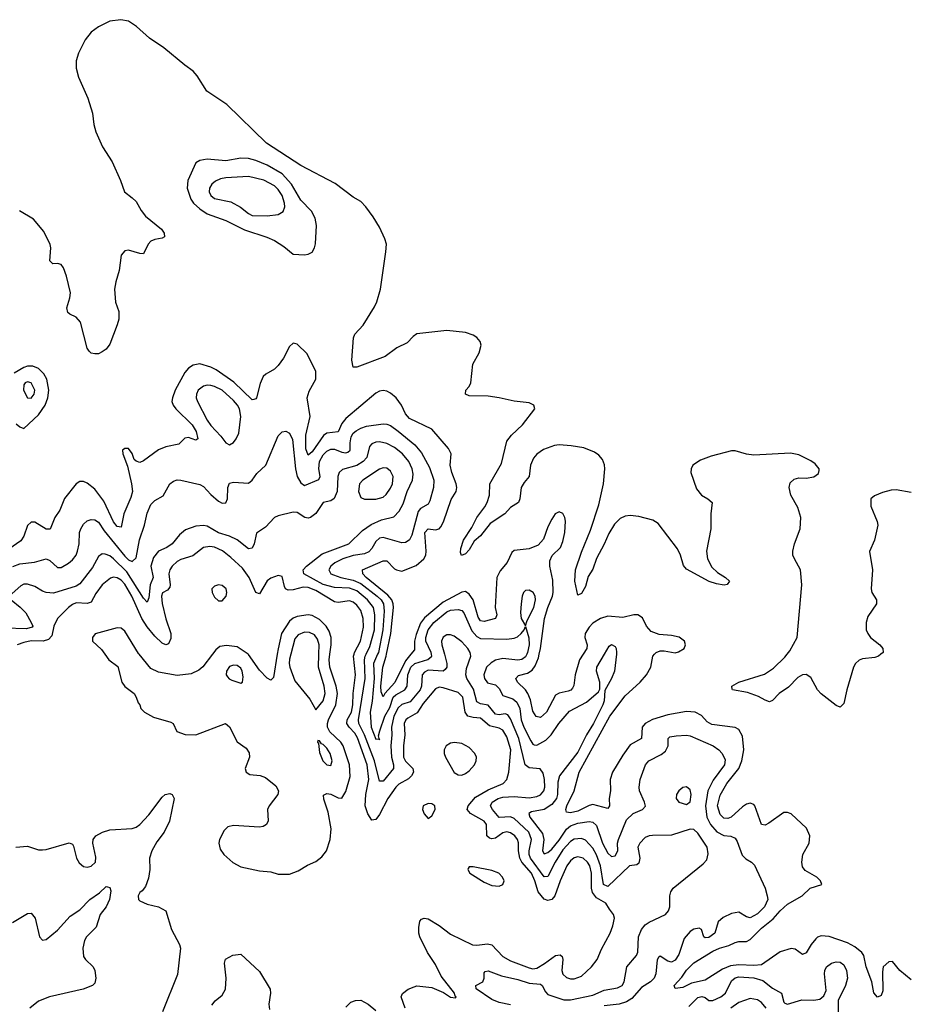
# Model space of a CAD drawing. Header units: inches. Extents: x 1603819 to 1745079, y 385938 to 533966.
# Tile 441 of 561: x 1730789 to 1735540, y 448130 to 453389. Entities that reach past the tile are written whole.
import ezdxf

# ---------------------------------------------------------------- set-up
doc = ezdxf.new("R2010")
doc.units = ezdxf.units.IN
doc.header["$MEASUREMENT"] = 0
doc.layers.add('B7434', color=7, linetype='Continuous')
doc.layers.add('B7435', color=7, linetype='Continuous')

msp = doc.modelspace()

# ---------------------------------------------------------------- linework, layer by layer
at = {"layer": 'B7434', "color": 5}
for points, elevation in [([(1731243.6, 450000), (1731265.6, 449970), (1731313.7, 449933.7), (1731333.4, 449850), (1731350, 449828.3), (1731399.5, 449790), (1731411.6, 449770), (1731420.7, 449740.7), (1731430.4, 449730), (1731436.3, 449710), (1731455.5, 449690), (1731502.9, 449662.9), (1731596.8, 449636.8), (1731608.2, 449630), (1731627.5, 449587.5), (1731671.9, 449571.9), (1731730, 449570.2), (1731888, 449630), (1731910, 449612.7), (1731950, 449532), (1731997.8, 449497.8), (1732014, 449474), (1732015.6, 449450), (1731993.6, 449390), (1731998.3, 449370), (1732018, 449358), (1732072.3, 449352.3), (1732101.6, 449341.6), (1732156.7, 449296.7), (1732170.3, 449270), (1732167.8, 449250), (1732120.7, 449190), (1732112.8, 449170), (1732116, 449110), (1732107.6, 449090), (1732090, 449080.2), (1732070, 449076.7), (1731930, 449085.5), (1731901.3, 449078.7), (1731881.4, 449058.6), (1731856.5, 449010), (1731851.5, 448990), (1731858.6, 448958.6), (1731878.3, 448930), (1731927.4, 448887.4), (1731970, 448864.1), (1732070, 448842.5), (1732130, 448837.1), (1732170, 448824.6), (1732230, 448825.8), (1732276.7, 448843.3), (1732326.7, 448873.3), (1732370, 448892.4), (1732402, 448918), (1732427.5, 448950), (1732447.7, 449010), (1732451.9, 449068.1), (1732436.6, 449156.6), (1732414, 449226), (1732412, 449248), (1732430, 449256.5), (1732450, 449252.1), (1732490, 449232.8), (1732510, 449231.8), (1732530, 449266.7), (1732553.9, 449346.1), (1732549.9, 449410), (1732516.4, 449510), (1732504, 449530), (1732445.3, 449585.3), (1732433.2, 449610), (1732432, 449630), (1732438.2, 449650), (1732477.9, 449730), (1732486.3, 449790), (1732478.6, 449830), (1732444.4, 449930), (1732441.6, 449970), (1732445.8, 450000)], 320), ([(1731819.3, 450000), (1731767, 449933), (1731745.6, 449914.4), (1731705.2, 449894.8), (1731630, 449886.7), (1731530, 449903.4), (1731490, 449924.6), (1731426.4, 450000)], 320), ([(1732164.3, 450000), (1732144.1, 449875.9), (1732130, 449861), (1732110, 449872.9), (1732070, 449915.2), (1732010, 449999.1), (1732008.6, 450000)], 320), ([(1732236.9, 450000), (1732230, 449974), (1732227.8, 449950), (1732231.1, 449930), (1732258.2, 449858.2), (1732339.2, 449759.2), (1732370, 449702.8), (1732410, 449750.2), (1732420.9, 449790), (1732414.2, 449830), (1732384.8, 449930), (1732386.4, 450000)], 340), ([(1732847.6, 448110), (1732826, 448170), (1732832.5, 448187.5), (1732864, 448210), (1732895.9, 448224.1), (1732910, 448228), (1732990, 448218.9), (1733053.1, 448193.1), (1733090, 448168.9), (1733115.6, 448164.4), (1733119.3, 448170), (1733114.2, 448174.2), (1733110.9, 448190), (1733040, 448280), (1733010, 448342.8), (1732967.5, 448407.5), (1732926.6, 448490), (1732920.7, 448510), (1732920, 448540), (1732926.2, 448573.8), (1732935.1, 448584.9), (1732949.7, 448590.3), (1732970, 448587.2), (1733030, 448550.2), (1733090, 448504.4), (1733207.5, 448447.5), (1733230, 448445.8), (1733287.1, 448452.9), (1733310, 448446.8), (1733370, 448384.6), (1733410, 448361.9), (1733510, 448324.3), (1733530, 448320.3), (1733550, 448323.3), (1733592.3, 448347.7), (1733650, 448390.7), (1733674.5, 448394.5), (1733685.6, 448385.6), (1733690.1, 448370.1), (1733684.2, 448310), (1733690, 448290.4), (1733710, 448274), (1733730, 448266.7), (1733750, 448265.4), (1733790, 448281), (1733842.2, 448330), (1733872.7, 448370), (1733895.6, 448424.4), (1733941.8, 448510), (1733957, 448550), (1733965.3, 448590), (1733961.1, 448610), (1733938, 448638), (1733919.4, 448670), (1733870, 448699.2), (1733848, 448728), (1733843.6, 448750), (1733843.5, 448830), (1733833.6, 448870), (1733822.1, 448890), (1733798.2, 448910), (1733770, 448917.5), (1733750, 448912.7), (1733730, 448897.2), (1733711.2, 448870), (1733675.5, 448790), (1733647.5, 448710), (1733630, 448689.1), (1733610, 448684.5), (1733590, 448690.8), (1733558.2, 448730), (1733540, 448790), (1733522.3, 448830), (1733470.3, 448890), (1733459.3, 448910), (1733452.6, 448950), (1733452.6, 448992.6), (1733448.1, 449010), (1733433.4, 449030), (1733410, 449046.7), (1733390, 449051.6), (1733370, 449045.1), (1733330, 449017.9), (1733310, 449013.4), (1733297.8, 449017.8), (1733284.5, 449030), (1733281.7, 449090), (1733270, 449107.9), (1733196.5, 449150), (1733178.1, 449170), (1733184.8, 449190), (1733223.6, 449236.4), (1733290, 449275.6), (1733371.8, 449310), (1733390.7, 449330), (1733401.6, 449370), (1733411.6, 449490), (1733390, 449558.9), (1733370, 449594.9), (1733350, 449605.1), (1733297.6, 449617.6), (1733250, 449659.1), (1733210, 449661.4), (1733182.2, 449670), (1733168.5, 449690), (1733154.7, 449770), (1733130, 449794.7), (1733050, 449820.7), (1733030, 449823.4), (1733010, 449814.5), (1732943, 449737), (1732912.2, 449687.8), (1732861.6, 449658.4), (1732851.1, 449648.9), (1732842.7, 449630), (1732846.4, 449570), (1732837.9, 449510), (1732839.5, 449450), (1732848.7, 449428.7), (1732888, 449390), (1732891.6, 449370), (1732880.6, 449350), (1732865.4, 449334.6), (1732813.7, 449306.3), (1732796.9, 449290), (1732754.1, 449230), (1732710, 449143.8), (1732690, 449117.5), (1732670, 449114.3), (1732648.1, 449148.1), (1732634.3, 449190), (1732637, 449250), (1732653.6, 449330), (1732643.7, 449410), (1732593.6, 449553.6), (1732578.6, 449578.6), (1732548.3, 449610), (1732535.6, 449630), (1732538.5, 449650), (1732560.6, 449690), (1732568.9, 449730), (1732570.2, 449790), (1732582.9, 449890), (1732572, 449990), (1732574.5, 450000)], 280), ([(1733056.8, 450000), (1733070.6, 449950), (1733069.6, 449930), (1733061.8, 449918.2), (1733050, 449909.5), (1732970, 449914.3), (1732950, 449905), (1732938.5, 449890), (1732935.4, 449830), (1732927.5, 449810), (1732874.2, 449745.8), (1732830, 449730.9), (1732810, 449714.2), (1732787.7, 449670), (1732773.7, 449610), (1732777, 449570), (1732771.6, 449510), (1732774.9, 449450), (1732785.4, 449410), (1732786, 449390), (1732730, 449322), (1732710, 449321.6), (1732683, 449430), (1732630, 449570), (1732599.6, 449630), (1732597.9, 449650), (1732634.6, 449870), (1732629.7, 449970.3), (1732634.5, 449990), (1732639.3, 450000)], 260), ([(1732700.2, 450000), (1732678.2, 449950), (1732681.7, 449870), (1732671.4, 449750), (1732661.1, 449690), (1732665.3, 449610), (1732690, 449546.8), (1732707.5, 449547.5), (1732710, 449542), (1732704.9, 449564.9), (1732711.4, 449590), (1732739.5, 449670), (1732765.3, 449714.7), (1732784.3, 449770), (1732797.1, 449782.9), (1732845.8, 449810), (1732857.4, 449830), (1732861.7, 449890), (1732878, 449930), (1732899.6, 449950), (1732968.9, 449971.1), (1732990.1, 449989.9), (1732988.3, 450000)], 240), ([(1732878.2, 450000), (1732850, 449965.5), (1732791.9, 449848.1), (1732738.9, 449790), (1732730, 449772.1), (1732718.9, 449798.9), (1732717.4, 449830), (1732729.1, 449930.9), (1732746.2, 449990), (1732748.3, 450000)], 220), ([(1733410, 448126.7), (1733350, 448139.7), (1733310, 448156.1), (1733226.6, 448213.4), (1733224.5, 448230), (1733261.5, 448250), (1733268.9, 448270), (1733270, 448298.8), (1733274.7, 448305.3), (1733290, 448308.9), (1733361.7, 448281.7), (1733450, 448263), (1733510, 448242.4), (1733570, 448237.6), (1733579.3, 448230), (1733596.6, 448196.6), (1733610, 448182.6), (1733694.3, 448154.3), (1733730, 448154), (1733850, 448179.2), (1733910, 448205.2), (1733981.6, 448218.4), (1734006, 448230), (1734017.5, 448250), (1734032.2, 448330), (1734082.2, 448390), (1734090, 448407.7), (1734093, 448490), (1734109.8, 448530), (1734130, 448554), (1734150, 448569.2), (1734238.4, 448610), (1734254, 448630), (1734261.6, 448650), (1734261.3, 448710), (1734266.6, 448730), (1734279.6, 448750), (1734440, 448880), (1734458.2, 448901.8), (1734466.1, 448933.9), (1734459.8, 448970), (1734410, 449043.5), (1734390, 449063), (1734370, 449065.6), (1734270, 449033.6), (1734168.2, 449031.8), (1734150, 449029.8), (1734130, 449020.3), (1734100.2, 448990), (1734089.4, 448970), (1734100.9, 448910), (1734095.6, 448884.4), (1734084.5, 448875.5), (1734045.4, 448870), (1733930, 448759.9), (1733907.2, 448770), (1733891.5, 448870), (1733870, 448928.7), (1733850, 448964.6), (1733810, 449006.9), (1733790, 449014.8), (1733750, 449011.4), (1733730, 448999.2), (1733690, 448954.7), (1733647.8, 448890), (1733610, 448812.2), (1733590, 448811.1), (1733517.3, 448910), (1733509.6, 448930), (1733509.3, 448950), (1733521.4, 449010), (1733507.5, 449050), (1733430, 449122.1), (1733410, 449131), (1733350, 449128.1), (1733313.9, 449170), (1733303.4, 449190), (1733311.7, 449210), (1733344.7, 449230), (1733370, 449236.2), (1733430, 449240.8), (1733510, 449233.5), (1733550, 449240.5), (1733570, 449249.6), (1733588.7, 449270), (1733593.4, 449290), (1733591.7, 449331.7), (1733584.8, 449364.8), (1733568.4, 449388.4), (1733510, 449392.3), (1733489.3, 449409.3), (1733453.8, 449550), (1733410, 449655.4), (1733395.8, 449675.8), (1733381.7, 449681.7), (1733350, 449677), (1733330, 449680.2), (1733290, 449727.6), (1733250, 449735), (1733230, 449746.4), (1733212.8, 449812.8), (1733176.1, 449870), (1733170.8, 449890), (1733175.4, 449924.6), (1733198.7, 449990), (1733196.5, 450000)], 260), ([(1733496.8, 450000), (1733490, 449985.8), (1733470, 449971.9), (1733450, 449968.4), (1733370, 449977.8), (1733330, 449968.1), (1733306.3, 449953.7), (1733281.9, 449930), (1733268.3, 449890), (1733271.3, 449870), (1733286.9, 449846.9), (1733330, 449836.1), (1733350, 449816.5), (1733370, 449780.2), (1733422.2, 449762.2), (1733444.5, 449744.5), (1733460.1, 449710), (1733467.8, 449650), (1733481.7, 449610), (1733518.1, 449538.1), (1733530, 449519.1), (1733536.8, 449516.8), (1733550, 449514.5), (1733598.4, 449541.6), (1733628.1, 449570), (1733667.7, 449630), (1733724.8, 449695.2), (1733815.3, 449744.7), (1733880.5, 449799.5), (1733886.9, 449813.1), (1733887.1, 449850), (1733869.3, 449910), (1733871.5, 449930), (1733912.7, 450000)], 240), ([(1733797.9, 450000), (1733778.3, 449970), (1733756, 449890), (1733747.5, 449832.5), (1733740.7, 449819.3), (1733731.6, 449808.4), (1733718.2, 449801.8), (1733670, 449792.7), (1733650, 449781.1), (1733602.7, 449690), (1733570, 449662.5), (1733546.6, 449666.6), (1733530, 449695.1), (1733516.2, 449756.2), (1733503.5, 449790), (1733489.7, 449809.7), (1733447.6, 449850), (1733438.9, 449870), (1733453.1, 449886.9), (1733500.7, 449899.3), (1733525.5, 449914.5), (1733542.5, 449937.5), (1733559.4, 449980.6), (1733563.6, 450000)], 220), ([(1733975.7, 450000), (1733965.7, 449910), (1733950, 449870.7), (1733914.6, 449805.4), (1733910.7, 449750.7), (1733903.2, 449730), (1733853.4, 449630), (1733815.4, 449570), (1733770, 449476.3), (1733671, 449350), (1733663, 449317), (1733660.9, 449250), (1733655.4, 449230), (1733630, 449197.7), (1733590.3, 449169.7), (1733522.7, 449157.3), (1733508.2, 449150), (1733514.2, 449130), (1733581.9, 449041.9), (1733587.3, 449010), (1733581.7, 448950), (1733590, 448934.5), (1733610, 448941.4), (1733630, 448959.4), (1733670, 449007.6), (1733710, 449065.8), (1733730, 449083.8), (1733770, 449098.2), (1733830, 449106.9), (1733850, 449102.9), (1733870, 449085.7), (1733901.3, 448990), (1733930, 448937.3), (1733950, 448919.3), (1733970, 448922.4), (1733983.5, 448950), (1733981.8, 448990), (1733986.1, 449010), (1734030, 449115.9), (1734065, 449150), (1734114.4, 449170), (1734131.4, 449188.6), (1734126.4, 449210), (1734098.2, 449270), (1734096.5, 449290), (1734102.4, 449330), (1734130.9, 449409.1), (1734149, 449431), (1734215.2, 449464.8), (1734237.7, 449482.3), (1734251.3, 449510), (1734252.4, 449550), (1734261.6, 449558.4), (1734295.1, 449564.9), (1734350, 449567.1), (1734370, 449563.7), (1734492.6, 449510), (1734522, 449490), (1734541.2, 449470), (1734556.7, 449436.7), (1734553.4, 449410), (1734492.8, 449327.2), (1734463.9, 449270), (1734450.8, 449190), (1734458.4, 449130), (1734477.5, 449090), (1734511.5, 449051.5), (1734550, 449032.4), (1734587.7, 449027.7), (1734610, 449017.8), (1734620.5, 449000.5), (1734646.6, 448926.6), (1734667.2, 448907.2), (1734698, 448890), (1734712.9, 448872.9), (1734769.8, 448750), (1734781.4, 448710), (1734783.8, 448690), (1734767.2, 448650), (1734730, 448612.7), (1734690, 448591.2), (1734670, 448596.9), (1734630, 448622.6), (1734590, 448615.2), (1734545.6, 448594.4), (1734519.3, 448570), (1734500.7, 448510), (1734470, 448486.3), (1734450, 448485.7), (1734443.2, 448490), (1734430.2, 448530.2), (1734417.2, 448537.2), (1734390, 448531.4), (1734370, 448519.5), (1734338.4, 448481.6), (1734310, 448396.5), (1734290, 448365), (1734270, 448355.7), (1734250, 448361.3), (1734210, 448387.1), (1734200.2, 448379.8), (1734192.6, 448367.4), (1734186.8, 448293.2), (1734178.3, 448270), (1734158.7, 448250), (1734110, 448220.4), (1734058.8, 448161.2), (1734030, 448142.4), (1733990, 448130.9), (1733910, 448121.5)], 240), ([(1735550, 448260.3), (1735490, 448309.8), (1735450, 448357.8), (1735430, 448356.5), (1735401.2, 448330), (1735396.2, 448303.8), (1735398.6, 448201.4), (1735390, 448177.4), (1735370, 448168.4), (1735350.8, 448190.8), (1735339.2, 448250), (1735310.3, 448330), (1735296.7, 448390), (1735286.3, 448406.3), (1735250, 448436.9), (1735210, 448458.4), (1735111.9, 448491.9), (1735070, 448495.6), (1735050, 448488.6), (1735040.6, 448479.4), (1735015.8, 448450), (1734990, 448404.4), (1734970, 448396.4), (1734930, 448425), (1734908.7, 448428.7), (1734850, 448409.4), (1734750, 448341.5), (1734710, 448336.6), (1734630, 448341.4), (1734584.8, 448335.2), (1734542.1, 448317.9), (1734450, 448259.5), (1734377.5, 448242.5), (1734330, 448219.4), (1734290, 448215.3), (1734285.1, 448230), (1734325, 448275), (1734350, 448311.9), (1734390, 448352.2), (1734490, 448413.1), (1734525.8, 448430), (1734575.9, 448444.1), (1734610, 448459.8), (1734630, 448465.1), (1734670, 448465.9), (1734690, 448475.7), (1734750, 448536.6), (1734812.9, 448587.1), (1734850.4, 448630), (1734890, 448665.7), (1734967.8, 448710), (1735010, 448750.3), (1735073.2, 448770), (1735066, 448790), (1735046.6, 448810), (1734983.9, 448843.9), (1734970, 448864), (1734966.6, 448890), (1734971.5, 448930), (1735005.1, 448990), (1735008.4, 449030), (1734991.5, 449071.5), (1734910, 449147.8), (1734890, 449154.7), (1734870, 449155.1), (1734790, 449097.4), (1734770, 449086.6), (1734750, 449089.7), (1734714.6, 449190), (1734710, 449196.4), (1734690, 449205.1), (1734670, 449198.8), (1734650, 449184.1), (1734588.9, 449128.9), (1734570, 449121.7), (1734550, 449124.2), (1734530, 449143.2), (1734516.4, 449190), (1734530, 449247.9), (1734566, 449310), (1734629.9, 449390), (1734646.3, 449430), (1734656.1, 449490), (1734650, 449563), (1734630, 449597.4), (1734610, 449608.1), (1734485.4, 449625.4), (1734459.6, 449639.6), (1734430, 449673), (1734396.4, 449690), (1734350, 449693.3), (1734250, 449676.5), (1734168.3, 449651.7), (1734130, 449629.9), (1734114, 449610), (1734109.2, 449550), (1734050, 449515.4), (1734010, 449460.2), (1733955.7, 449370), (1733942.2, 449330), (1733944.2, 449270), (1733936.8, 449230), (1733938.9, 449190), (1733930, 449176.2), (1733850, 449196.9), (1733830, 449192), (1733770, 449162.3), (1733730, 449153.6), (1733710, 449156.9), (1733705.4, 449170), (1733710.6, 449190), (1733750.3, 449269.7), (1733776.9, 449370), (1733939.9, 449670), (1734021.8, 449778.2), (1734102.3, 449850), (1734137, 449890), (1734159.5, 449930), (1734170.6, 449989.4), (1734179.7, 450000)], 220), ([(1735387.6, 450000), (1735374.9, 449990), (1735356.7, 449983.3), (1735290, 449975), (1735271.8, 449968.2), (1735252.8, 449950), (1735242.8, 449930), (1735206.9, 449810), (1735190, 449737.2), (1735170, 449717.2), (1735150, 449726.6), (1735070, 449787.8), (1735050, 449809.6), (1735014.9, 449874.9), (1734990, 449890.9), (1734970, 449889.8), (1734944.2, 449875.8), (1734895.1, 449824.9), (1734844.9, 449790), (1734810, 449752), (1734794.2, 449745.8), (1734770, 449754.3), (1734734.9, 449774.9), (1734676.4, 449796.4), (1734595.3, 449810), (1734593.6, 449813.6), (1734592.7, 449830), (1734629.6, 449850), (1734765.9, 449894.1), (1734815, 449925), (1734875.3, 449984.7), (1734887.5, 450000)], 180), ([(1730768.5, 448968.5), (1730830, 448974.4), (1730890, 448955.8), (1730910, 448954.9), (1730930, 448957), (1731053.2, 448993.2), (1731070, 448986), (1731075.3, 448975.3), (1731092.2, 448910), (1731105.6, 448885.6), (1731130, 448866.5), (1731150, 448862.2), (1731170, 448867.1), (1731192.9, 448890), (1731195.1, 448915.1), (1731179.2, 448990), (1731181.1, 449010), (1731195.6, 449030), (1731231.3, 449048.7), (1731270, 449061.4), (1731390, 449069.4), (1731410, 449076.8), (1731430, 449091.2), (1731478.4, 449141.6), (1731550, 449235.8), (1731565.6, 449250), (1731590, 449256), (1731604, 449250), (1731613.4, 449230), (1731588.9, 449108.9), (1731560.1, 449050), (1731521.4, 448998.6), (1731493.8, 448950), (1731481.3, 448910), (1731484.5, 448850), (1731476.1, 448803.9), (1731460.6, 448759.4), (1731443.6, 448736.4), (1731430, 448727), (1731422, 448710), (1731423.7, 448690), (1731430, 448682.4), (1731470, 448664.9), (1731530.8, 448650), (1731568.8, 448628.8), (1731599.5, 448530), (1731643.1, 448450), (1731648.5, 448430), (1731632.4, 448290), (1731551, 448090)], 280), ([(1730750, 448567.7), (1730830, 448614.4), (1730850, 448616.1), (1730871.3, 448590), (1730895.3, 448490), (1730910, 448472.4), (1730930, 448476.5), (1730990, 448526.4), (1731059.1, 448600.9), (1731110, 448634.2), (1731163.1, 448690), (1731214.7, 448725.3), (1731250, 448759.5), (1731258, 448758), (1731270, 448753.4), (1731276, 448736), (1731269.2, 448690), (1731250.1, 448649.9), (1731219.3, 448610), (1731197.7, 448542.3), (1731145, 448490), (1731135.5, 448470), (1731126.3, 448430), (1731130, 448384.9), (1731139.6, 448370), (1731180.9, 448330), (1731190.3, 448310), (1731195.3, 448270), (1731190, 448243.7), (1731178, 448230), (1731128, 448210), (1730948.8, 448170), (1730890, 448146.4), (1730843.5, 448110)], 260), ([(1731814.9, 448125.1), (1731831.9, 448148.1), (1731870, 448178), (1731887.6, 448210), (1731892.2, 448270), (1731883.5, 448350), (1731888.7, 448371.3), (1731927.1, 448392.9), (1731970, 448397.3), (1732070, 448305.8), (1732126.3, 448210), (1732128.7, 448190), (1732120.2, 448130), (1732122.6, 448102.6)], 280), ([(1734361.8, 448118.2), (1734410, 448167.1), (1734432.5, 448172.5), (1734450, 448166.2), (1734470, 448149.8), (1734490, 448151.2), (1734534.3, 448170), (1734558.9, 448190), (1734590, 448255.8), (1734610, 448271.1), (1734630, 448276.2), (1734710.6, 448270.6), (1734757, 448257), (1734810, 448216.5), (1734857.6, 448190), (1734870, 448141.2), (1734875.3, 448135.3), (1734890, 448131.3), (1734966.8, 448153.2), (1735030, 448152.1), (1735062.2, 448157.8), (1735084.3, 448175.7), (1735096.7, 448203.3), (1735087.6, 448292.4), (1735088.9, 448311.1), (1735098.3, 448330), (1735123.8, 448350), (1735150, 448356.8), (1735170, 448355), (1735190, 448341.3), (1735205.3, 448310), (1735209.1, 448270), (1735198.8, 448230), (1735159.8, 448150), (1735160.3, 448090)], 240), ([(1734774.8, 448110), (1734750, 448139.9), (1734730, 448153), (1734690, 448161.7), (1734630, 448139.5), (1734587.5, 448110)], 260), ([(1732530, 448114.4), (1732558.2, 448141.8), (1732582, 448150), (1732610, 448151.5), (1732650, 448131.4), (1732690, 448096.5)], 280)]:
    msp.add_lwpolyline(points, dxfattribs=dict(at, elevation=elevation))
for points, elevation in [([(1731930, 449941.9), (1731910, 449934), (1731893.7, 449910), (1731892.3, 449890), (1731898.9, 449878.9), (1731907.7, 449867.7), (1731920.9, 449860.9), (1731970, 449845.5), (1731979, 449850), (1731981.5, 449878.5), (1731977.1, 449910), (1731970, 449925.7), (1731950, 449939.2)], 340), ([(1732380.7, 449539.3), (1732378.8, 449530), (1732383.8, 449523.8), (1732390, 449474.8), (1732408.2, 449430), (1732430, 449408.3), (1732450, 449406), (1732458.5, 449430), (1732447.8, 449470), (1732430, 449498.7), (1732410, 449518.5), (1732401.2, 449521.2), (1732390, 449538)], 340), ([(1733111.4, 449528.6), (1733090, 449524.7), (1733067.3, 449510), (1733055.8, 449490), (1733056.1, 449470), (1733063.8, 449450), (1733110, 449368.2), (1733130, 449355.3), (1733150, 449354.5), (1733170, 449362.5), (1733190, 449376.6), (1733217.1, 449410), (1733226.5, 449430), (1733228.7, 449450), (1733220.5, 449470), (1733190, 449501), (1733150, 449522.5)], 320), ([(1734350, 449291.8), (1734330, 449287.8), (1734310, 449269.6), (1734297.4, 449250), (1734294.9, 449230), (1734310, 449209), (1734350, 449196.4), (1734370, 449210.8), (1734374.6, 449250), (1734370, 449275.1)], 260), ([(1732970, 449203.1), (1732944, 449190), (1732940.3, 449170), (1732948.2, 449148.2), (1732970, 449123), (1732990, 449136.4), (1733007.1, 449170), (1733006.3, 449190), (1732990, 449201.5)], 320), ([(1733190, 448865.2), (1733183.9, 448856.1), (1733182.4, 448850), (1733193, 448830), (1733270, 448782.9), (1733310, 448763.8), (1733350, 448761.6), (1733369.6, 448770), (1733376.1, 448790), (1733367.6, 448810), (1733348.2, 448830), (1733310, 448844.1), (1733210, 448864.7)], 320)]:
    msp.add_lwpolyline(points, close=True, dxfattribs=dict(at, elevation=elevation))
at = {"layer": 'B7435', "color": 5}
for points, elevation in [([(1734887.5, 450000), (1734901.9, 450018.1), (1734941, 450090), (1734966.4, 450370), (1734958.4, 450450), (1734926.2, 450510), (1734918.6, 450530), (1734917.8, 450550), (1734927.1, 450590), (1734957, 450670), (1734961.1, 450730), (1734944.2, 450784.2), (1734907, 450850), (1734899.1, 450890), (1734904.5, 450915.5), (1734924.3, 450935.7), (1734950, 450942.5), (1734990, 450940.6), (1735030, 450947.6), (1735054.5, 450965.5), (1735058, 450982), (1735058, 450990), (1735036.5, 451016.5), (1735013.4, 451033.4), (1734950, 451064.2), (1734905.6, 451074.4), (1734710, 451063.1), (1734670, 451068.3), (1734610, 451086.1), (1734590, 451086.5), (1734481.8, 451058.2), (1734424.1, 451035.9), (1734383.9, 451010), (1734374.6, 450990), (1734373.8, 450970), (1734403, 450883), (1734429.4, 450849.4), (1734463.8, 450830), (1734487, 450810), (1734479.7, 450750), (1734479.8, 450670), (1734457.5, 450550), (1734461.4, 450510), (1734484.7, 450464.7), (1734515.7, 450435.7), (1734559.1, 450410), (1734579.1, 450390), (1734567.3, 450372.7), (1734550.4, 450369.6), (1734510, 450375.8), (1734471.9, 450388.1), (1734350, 450454), (1734333.9, 450473.9), (1734318.4, 450530), (1734302.9, 450562.9), (1734198.9, 450698.9), (1734170, 450715.9), (1734096.4, 450736.4), (1734050, 450741.8), (1734022.5, 450737.5), (1733995.3, 450724.7), (1733965.1, 450694.9), (1733934.7, 450645.3), (1733910, 450587.8), (1733868.9, 450511.1), (1733850, 450454.7), (1733825.2, 450414.8), (1733810, 450362.4), (1733790, 450324.2), (1733770, 450315.1), (1733754.2, 450390), (1733757.4, 450450), (1733790, 450545), (1733838.1, 450661.9), (1733882.3, 450797.7), (1733907.1, 450910), (1733914.8, 450990), (1733912, 451012), (1733900.9, 451040.9), (1733882.6, 451062.6), (1733859, 451079), (1733802.2, 451102.2), (1733733.6, 451113.6), (1733670, 451117.9), (1733644.8, 451115.2), (1733587.2, 451092.8), (1733551.4, 451068.6), (1733533.4, 451046.6), (1733516.1, 451010), (1733510.5, 450949.5), (1733483, 450917), (1733467.3, 450890), (1733459.8, 450830), (1733453, 450810), (1733410, 450783.7), (1733380.1, 450750), (1733301.2, 450698.8), (1733250, 450633), (1733216.3, 450603.7), (1733190, 450556.9), (1733170, 450535.8), (1733147.7, 450527.7), (1733142.6, 450542.6), (1733144.1, 450564.1), (1733159.1, 450610), (1733203.4, 450676.6), (1733230.5, 450730), (1733273.3, 450786.7), (1733285.3, 450810), (1733297.8, 450850), (1733299.9, 450910), (1733361.6, 451018.4), (1733390, 451138.2), (1733414.9, 451170), (1733474, 451226), (1733539.4, 451310), (1733534.2, 451330), (1733510, 451342), (1733430, 451350.9), (1733350, 451369.9), (1733290, 451377.6), (1733190, 451379.8), (1733169.8, 451390), (1733171.1, 451410), (1733189.4, 451430.6), (1733198.8, 451450), (1733208.8, 451550), (1733242.7, 451610), (1733252.6, 451650), (1733247.7, 451670), (1733231, 451691), (1733210, 451704.7), (1733170, 451719), (1733070, 451729.1), (1732910, 451711.8), (1732890, 451698), (1732857.5, 451662.5), (1732803.6, 451636.4), (1732740.2, 451590), (1732590, 451534), (1732570, 451534), (1732562.2, 451570), (1732571.9, 451690), (1732579.3, 451710), (1732622.9, 451757.1), (1732684.3, 451855.7), (1732696.8, 451883.2), (1732716.4, 451950), (1732744.8, 452150), (1732747.2, 452190), (1732739.3, 452219.3), (1732710, 452281.7), (1732676.4, 452336.4), (1732638, 452390), (1732610, 452418.4), (1732570, 452442.2), (1732474, 452514), (1732291, 452610), (1732106.4, 452730), (1731895.6, 452935.6), (1731788.3, 453008.3), (1731737.4, 453090), (1731714.9, 453114.9), (1731670, 453146), (1731558.7, 453238.7), (1731482.7, 453290), (1731413.3, 453353.3), (1731370, 453381.6), (1731329.4, 453389.4), (1731270, 453380.8), (1731209, 453351), (1731170, 453323.2), (1731138.1, 453281.9), (1731102, 453210), (1731090.8, 453170), (1731090.2, 453130), (1731102.9, 453082.9), (1731152.3, 452970), (1731178.4, 452890), (1731184.9, 452830), (1731195.8, 452790), (1731230.2, 452710), (1731282.4, 452630), (1731326.5, 452530), (1731347.7, 452470), (1731390, 452438.5), (1731410, 452417.8), (1731437.6, 452370), (1731460.5, 452340.5), (1731546.7, 452270), (1731560.3, 452250), (1731561.6, 452230), (1731550, 452222.6), (1731510, 452215.3), (1731490, 452205.6), (1731475.2, 452190), (1731450, 452138.4), (1731430, 452139.7), (1731370, 452159), (1731350, 452155.4), (1731330, 452132.2), (1731320.2, 452050), (1731302, 451990), (1731295.8, 451950), (1731300, 451880), (1731317.8, 451830), (1731317.6, 451790), (1731310, 451759.5), (1731270, 451656), (1731250.3, 451630), (1731230, 451615.6), (1731210, 451605.1), (1731190, 451603.7), (1731170, 451609), (1731159.5, 451619.5), (1731150, 451635.3), (1731114.2, 451774.2), (1731090, 451801.1), (1731055.8, 451815.8), (1731045.9, 451825.9), (1731041.1, 451850), (1731056.8, 451903.2), (1731059.4, 451930), (1731038.9, 452018.9), (1731023.3, 452063.3), (1731010, 452081.3), (1730990, 452087.1), (1730966.2, 452086.2), (1730950, 452101.2), (1730954.6, 452170), (1730950.7, 452189.3), (1730917.2, 452257.2), (1730863.2, 452323.2), (1730787.7, 452367.7)], 180), ([(1732748.3, 450000), (1732770.9, 450110.9), (1732784.5, 450250), (1732782.8, 450270), (1732775.5, 450290), (1732754.6, 450314.6), (1732639, 450410), (1732621.7, 450430), (1732620.3, 450450), (1732730, 450499.2), (1732750, 450498), (1732790, 450456.8), (1732801.8, 450450), (1732830, 450444.4), (1732906.9, 450473.1), (1732947.3, 450510), (1732957.5, 450530), (1732960.3, 450550), (1732951.7, 450650), (1732970, 450668.9), (1733010, 450664.4), (1733029.5, 450670.5), (1733038.7, 450681.3), (1733052.3, 450707.7), (1733094.1, 450825.9), (1733119.5, 450870), (1733123, 450890), (1733120.5, 450910), (1733097.6, 450970), (1733088.5, 451010), (1733093.1, 451070), (1733078.8, 451098.8), (1732990, 451202.4), (1732870, 451259.8), (1732850, 451283.9), (1732827.4, 451330), (1732798.7, 451370), (1732770, 451394.6), (1732750, 451405), (1732730, 451409), (1732710, 451405.7), (1732690, 451394.8), (1732530, 451259), (1732510, 451232.4), (1732490, 451188.5), (1732430, 451181.4), (1732411.9, 451168.1), (1732350, 451080.5), (1732330, 451062.8), (1732316.4, 451096.4), (1732317.6, 451170), (1732340.5, 451270), (1732324.4, 451370), (1732335.1, 451404.9), (1732370, 451468.9), (1732370.5, 451510), (1732324.5, 451604.5), (1732270, 451656), (1732250, 451660.9), (1732230, 451643.7), (1732197.8, 451582.2), (1732170, 451542), (1732150, 451522.9), (1732104, 451496), (1732090, 451482.7), (1732073.9, 451446.1), (1732052.8, 451370), (1732050, 451364.5), (1732038.9, 451361.1), (1732030, 451359.7), (1731932.8, 451452.8), (1731838.6, 451518.6), (1731810, 451533.4), (1731750, 451551.1), (1731715.3, 451544.7), (1731690, 451528.8), (1731670, 451504.4), (1731618.5, 451410), (1731604.2, 451370), (1731602.2, 451350), (1731608, 451330), (1731622.9, 451310), (1731710, 451226.2), (1731731.6, 451190), (1731740.4, 451150), (1731730, 451143.1), (1731690, 451156.8), (1731670, 451154.6), (1731637.9, 451122.1), (1731570, 451107.5), (1731530, 451091.9), (1731450, 451032.3), (1731430, 451024.2), (1731410.8, 451030.8), (1731401, 451041), (1731390, 451072.7), (1731370, 451099.6), (1731350, 451099.6), (1731338, 451090), (1731340.3, 451070), (1731364.8, 451004.8), (1731386.7, 450910), (1731390.5, 450870), (1731382.1, 450837.9), (1731344.5, 450750), (1731330, 450679.3), (1731310, 450682), (1731290, 450707.7), (1731238.3, 450818.3), (1731190, 450882.5), (1731150, 450914.2), (1731130, 450922.4), (1731110, 450923.5), (1731090, 450911), (1731027.7, 450832.3), (1731002.5, 450770), (1730977, 450730), (1730951.8, 450668.2), (1730930, 450667.5), (1730870, 450706.2), (1730850, 450705.4), (1730830, 450687.3), (1730810.1, 450630), (1730794.4, 450605.6), (1730730, 450560.3)], 220), ([(1730770, 451231.3), (1730790, 451214.3), (1730810, 451205.6), (1730890, 451278.7), (1730924, 451330), (1730939.4, 451370), (1730944.5, 451410), (1730934, 451470), (1730918.4, 451498.4), (1730890, 451527), (1730858.4, 451538.4), (1730830, 451538.6), (1730810, 451531.6), (1730758.4, 451501.6)], 220), ([(1730751.4, 450468.6), (1730790, 450482.2), (1730868.2, 450491.8), (1730930, 450509.8), (1730950, 450500.4), (1730990, 450462.9), (1731010, 450462.9), (1731050, 450486.9), (1731070, 450504.5), (1731089.5, 450530), (1731098.2, 450550), (1731105.8, 450590), (1731108.8, 450650), (1731115.5, 450670), (1731130, 450694.2), (1731150, 450712.7), (1731170, 450720.3), (1731190, 450718.6), (1731210, 450704.6), (1731239.8, 450659.8), (1731350, 450523.1), (1731370, 450504.3), (1731390, 450495), (1731410, 450515.1), (1731429.2, 450610.8), (1731455.9, 450690), (1731470, 450753.6), (1731490, 450798.9), (1731510, 450821.7), (1731554.6, 450845.4), (1731590.2, 450909.8), (1731610, 450925.1), (1731630, 450930.8), (1731650, 450928.9), (1731750, 450906.2), (1731770, 450896.1), (1731810, 450852.7), (1731850, 450818), (1731870, 450806.6), (1731890, 450807.8), (1731898, 450830), (1731900.7, 450890), (1731910, 450913.6), (1731930, 450919.7), (1732010, 450914.5), (1732030, 450929.5), (1732054.8, 450965.2), (1732103.7, 451010), (1732170, 451167), (1732190, 451187.3), (1732210, 451191.6), (1732230, 451180.7), (1732246.3, 451146.3), (1732261.7, 450990), (1732270.7, 450950), (1732290, 450914.9), (1732310, 450901.4), (1732387, 450933), (1732392.8, 450950), (1732386.4, 450990), (1732390.8, 451030), (1732410, 451065.6), (1732430, 451085), (1732450, 451095.5), (1732470, 451094.9), (1732510, 451078.9), (1732530, 451075.1), (1732541.5, 451078.5), (1732554, 451090), (1732554, 451130), (1732559.4, 451160.6), (1732570, 451180.2), (1732586, 451194), (1732610, 451208.3), (1732641.4, 451218.6), (1732730, 451230.6), (1732750, 451229.2), (1732770, 451221.2), (1732810, 451192), (1732899.3, 451119.3), (1732935.6, 451075.6), (1732976.9, 450996.9), (1732999.9, 450930), (1732998.8, 450890), (1732979.8, 450820.2), (1732970, 450802.4), (1732930, 450778.9), (1732917.4, 450762.6), (1732883.8, 450636.2), (1732870, 450611.4), (1732858.4, 450601.6), (1732850, 450596.2), (1732830, 450595.2), (1732730, 450623.8), (1732710, 450619.8), (1732690, 450603), (1732670, 450564), (1732653.5, 450546.5), (1732630, 450536.9), (1732570, 450527.1), (1732514.6, 450510), (1732471.5, 450488.5), (1732450.7, 450470), (1732440.7, 450450), (1732450.9, 450430), (1732464, 450424), (1732503.9, 450410), (1732570, 450395.6), (1732610, 450378.1), (1732698.6, 450310), (1732718.9, 450290), (1732731, 450270), (1732735.7, 450230), (1732728.9, 450130), (1732704.6, 450010), (1732700.2, 450000)], 240), ([(1732639.3, 450000), (1732658.9, 450041.1), (1732684.1, 450130), (1732685.5, 450210), (1732678.1, 450250), (1732646.8, 450290), (1732590, 450338.6), (1732550, 450352.7), (1732470, 450356.8), (1732410, 450372.3), (1732305.6, 450430), (1732303.4, 450450), (1732319.9, 450470), (1732404.1, 450535.9), (1732546.8, 450590), (1732619.9, 450660.1), (1732666.4, 450693.6), (1732722, 450718), (1732786.4, 450733.6), (1732816.1, 450763.9), (1732836.2, 450803.8), (1732857.9, 450870), (1732887.3, 450930), (1732890, 450962), (1732884.3, 450990), (1732866.5, 451030), (1732834, 451070), (1732790, 451105), (1732750, 451124.8), (1732710, 451133.8), (1732690, 451132.5), (1732670, 451123.7), (1732657.8, 451110), (1732642.7, 451050), (1732623.7, 451030), (1732590, 451008.7), (1732513.2, 450986.8), (1732494.7, 450970), (1732488.8, 450950), (1732484.2, 450870), (1732467.5, 450832.5), (1732450, 450818.9), (1732409.4, 450810.6), (1732370, 450751.2), (1732342.8, 450730), (1732330, 450726.2), (1732310.9, 450730.9), (1732270, 450756.9), (1732250, 450758.7), (1732170, 450738.9), (1732150, 450729.7), (1732101.7, 450678.3), (1732054.1, 450645.9), (1732041.5, 450590), (1732030, 450566), (1732010, 450563.2), (1731950, 450611), (1731910, 450629.9), (1731850, 450648.8), (1731790, 450683.2), (1731770, 450688.2), (1731730, 450684.5), (1731674.9, 450665.1), (1731642.3, 450637.7), (1731603.6, 450590), (1731574, 450570), (1731530, 450549.8), (1731502.7, 450517.3), (1731489.3, 450470), (1731501, 450410), (1731486.2, 450370), (1731478.7, 450301.3), (1731470, 450278.5), (1731450, 450298.9), (1731360.2, 450440.2), (1731290, 450510.4), (1731270, 450525.2), (1731245.7, 450534.3), (1731230, 450535.4), (1731210, 450522.2), (1731177.3, 450462.7), (1731110, 450375.4), (1731090, 450362.9), (1730970, 450325.9), (1730930, 450329.9), (1730910, 450336.5), (1730870, 450361.1), (1730830, 450374.7), (1730810, 450373.7), (1730794.4, 450365.6), (1730732.1, 450310)], 260), ([(1735550, 450863.3), (1735470, 450878.4), (1735443.3, 450876.7), (1735396.6, 450863.4), (1735354.8, 450845.2), (1735334.9, 450830), (1735334.3, 450790), (1735369, 450709), (1735372.4, 450690), (1735354.2, 450610), (1735328.2, 450548.2), (1735342.8, 450450), (1735336.5, 450350), (1735340.3, 450330), (1735365.3, 450290), (1735365.7, 450270), (1735318, 450202), (1735310.2, 450170), (1735310.2, 450130.2), (1735318.3, 450110), (1735333.1, 450090), (1735382.6, 450050), (1735399.5, 450030), (1735400.4, 450010), (1735387.6, 450000)], 180), ([(1733563.6, 450000), (1733570.2, 450029.8), (1733592.3, 450190), (1733609.9, 450250), (1733634.4, 450310), (1733637.6, 450330), (1733635.4, 450395.4), (1733619.9, 450470), (1733620.7, 450499.3), (1733632.9, 450527.1), (1733676.6, 450570), (1733690, 450601.3), (1733699.9, 450650), (1733704.2, 450710), (1733701, 450730), (1733690, 450751.6), (1733670, 450760.5), (1733649.4, 450750.6), (1733630, 450722), (1733610, 450679.6), (1733585.6, 450614.4), (1733557.9, 450582.1), (1733510, 450562.5), (1733430, 450554.5), (1733417.5, 450542.5), (1733392.7, 450490), (1733355, 450445), (1733337.8, 450410), (1733328.3, 450250), (1733338, 450210), (1733329.5, 450190.5), (1733270, 450175.4), (1733250, 450178.6), (1733238.2, 450198.2), (1733210.5, 450290.5), (1733190, 450321.1), (1733170, 450334.8), (1733150, 450331.2), (1733050, 450278.1), (1732950, 450193.8), (1732930, 450165.7), (1732905.8, 450105.8), (1732896.7, 450070), (1732897, 450023), (1732878.2, 450000)], 220), ([(1732574.5, 450000), (1732576.9, 450010), (1732608.8, 450070), (1732624.3, 450144.3), (1732623.5, 450190), (1732610, 450234.1), (1732590, 450262.5), (1732570, 450278.7), (1732550, 450285.1), (1732490, 450276.9), (1732470, 450280.5), (1732370, 450339.7), (1732330, 450356.3), (1732302.3, 450357.7), (1732250, 450344), (1732222.6, 450342.6), (1732209.3, 450349.3), (1732202.5, 450362.5), (1732190, 450415.1), (1732170, 450420.5), (1732130, 450406.6), (1732110, 450392.6), (1732070, 450322.9), (1732050, 450329.7), (1732013.9, 450410), (1731979.6, 450459.6), (1731917.3, 450517.3), (1731871.4, 450551.4), (1731830, 450571.1), (1731804.9, 450575.1), (1731770, 450569.9), (1731713.9, 450526.1), (1731650, 450505.6), (1731630, 450494.5), (1731602.9, 450470), (1731590.1, 450450), (1731584.7, 450430), (1731592.2, 450370), (1731590, 450358.4), (1731577.5, 450342.5), (1731551.4, 450328.6), (1731545.8, 450310), (1731550, 450270.4), (1731568.4, 450188.4), (1731596, 450110), (1731596.6, 450083.4), (1731583.7, 450056.3), (1731570, 450049.8), (1731550, 450058.6), (1731510, 450096.2), (1731470, 450146), (1731440.5, 450190), (1731388.3, 450310), (1731350, 450374.9), (1731330, 450396.3), (1731310, 450408.4), (1731290, 450412.1), (1731273.3, 450406.7), (1731229.7, 450370.3), (1731195, 450325), (1731170, 450278.5), (1731150, 450270.8), (1731090, 450273.7), (1731070, 450266.4), (1731048.7, 450250), (1730990.9, 450190), (1730971.8, 450150), (1730961.2, 450098.8), (1730941.8, 450078.2), (1730914, 450070), (1730850, 450071), (1730810, 450062.8), (1730776.1, 450050)], 280), ([(1730742.5, 450290), (1730792.1, 450252.1), (1730820.8, 450220.8), (1730850.5, 450170), (1730858.8, 450150), (1730855.6, 450144.4), (1730825.1, 450134.9), (1730710, 450138.3)], 260), ([(1732445.8, 450000), (1732452.6, 450050), (1732452.1, 450090), (1732442.5, 450122.5), (1732424.9, 450150), (1732390, 450184.7), (1732350, 450206.6), (1732330, 450209.9), (1732270, 450201.5), (1732250, 450193.1), (1732230, 450176.4), (1732187.2, 450110), (1732169.1, 450029.1), (1732164.3, 450000)], 320), ([(1732988.3, 450000), (1732986.6, 450010), (1732957.7, 450070), (1732957.6, 450090), (1732970, 450131.1), (1733000.6, 450170), (1733070, 450225.8), (1733090, 450234.8), (1733130, 450238.6), (1733150, 450233.1), (1733161, 450221), (1733204.3, 450124.3), (1733230, 450094.9), (1733250, 450084.2), (1733390, 450081.1), (1733430, 450085), (1733447.2, 450092.8), (1733467.2, 450110), (1733482.8, 450130), (1733490, 450148), (1733507.7, 450087.7), (1733509.9, 450050), (1733501.6, 450010), (1733496.8, 450000)], 240), ([(1734179.7, 450000), (1734188.3, 450010), (1734210, 450017.8), (1734230, 450018.5), (1734290, 450007.9), (1734307.9, 450012.1), (1734336.9, 450030), (1734345.1, 450050), (1734338.9, 450070), (1734311.2, 450091.2), (1734270, 450100.2), (1734204.7, 450104.7), (1734162.2, 450122.2), (1734135.8, 450150), (1734114.9, 450194.9), (1734090, 450209.7), (1734069.7, 450209.7), (1734010, 450196.3), (1733930, 450202.7), (1733890, 450191.4), (1733850, 450165.9), (1733830, 450144.4), (1733808.7, 450110), (1733808, 450090), (1733819.3, 450050), (1733817.6, 450030), (1733797.9, 450000)], 220), ([(1731426.4, 450000), (1731423.5, 450003.5), (1731350, 450123.7), (1731330, 450138.7), (1731310, 450141.4), (1731191.6, 450108.4), (1731177.8, 450090), (1731178.2, 450070), (1731225.2, 450025.2), (1731243.6, 450000)], 320), ([(1732386.4, 450000), (1732387.5, 450050), (1732379.9, 450079.9), (1732363.2, 450103.2), (1732336.4, 450116.4), (1732310, 450118.1), (1732276.6, 450103.4), (1732258.5, 450081.5), (1732236.9, 450000)], 340), ([(1733196.5, 450000), (1733194.2, 450010), (1733183, 450030), (1733150, 450065.7), (1733110, 450096.2), (1733090, 450104.2), (1733070, 450104), (1733050, 450091.6), (1733041.9, 450070), (1733043.1, 450050), (1733056.8, 450000)], 260), ([(1733912.7, 450000), (1733937.6, 450042.4), (1733950, 450051.6), (1733970, 450040.9), (1733974.7, 450030), (1733976.8, 450010), (1733975.7, 450000)], 240), ([(1732008.6, 450000), (1731950, 450039.5), (1731893.1, 450046.9), (1731858.5, 450041.5), (1731837.1, 450022.9), (1731819.3, 450000)], 320)]:
    msp.add_lwpolyline(points, dxfattribs=dict(at, elevation=elevation))
for points, elevation in [([(1731970, 452649.9), (1731890, 452636.2), (1731790, 452643.6), (1731750, 452637), (1731730, 452625.1), (1731686.1, 452530), (1731683.4, 452490), (1731702.9, 452430), (1731717.1, 452410), (1731750, 452378.6), (1731790, 452352.1), (1731890, 452317), (1731990, 452267.2), (1732108.5, 452228.5), (1732150.1, 452210.1), (1732198.7, 452178.7), (1732250, 452137.8), (1732310, 452132.6), (1732330, 452136.1), (1732350, 452147.9), (1732362.9, 452170), (1732367.8, 452192.2), (1732373.2, 452290), (1732366, 452330), (1732347.5, 452367.5), (1732290, 452425.8), (1732239.7, 452510), (1732190, 452565.2), (1732110, 452611.8), (1732050, 452637.7), (1732010, 452648.6)], 220), ([(1732010, 452552.7), (1731890, 452545.2), (1731861.2, 452538.8), (1731833.7, 452526.3), (1731814.2, 452510), (1731802.5, 452490), (1731800.5, 452470), (1731809.4, 452450), (1731830, 452435.1), (1731915.7, 452415.7), (1731967.8, 452387.8), (1732010, 452354), (1732030, 452344.1), (1732110, 452340.9), (1732170, 452348.7), (1732195.2, 452364.8), (1732204.5, 452390), (1732203.2, 452410), (1732190.8, 452450), (1732170, 452482.4), (1732150, 452502.2), (1732093.1, 452533.1)], 240), ([(1730830, 451455.4), (1730818, 451450), (1730810, 451439.6), (1730809.1, 451410), (1730830, 451370.3), (1730850, 451368.3), (1730866.8, 451390), (1730869.8, 451410), (1730850.6, 451450)], 240), ([(1731790, 451437.5), (1731770, 451432.5), (1731742.2, 451410), (1731733, 451390), (1731731.6, 451370), (1731738, 451350), (1731790.2, 451250), (1731810, 451222.2), (1731863.9, 451163.9), (1731890, 451128.7), (1731910, 451118.9), (1731930, 451131.4), (1731945.8, 451150), (1731958.9, 451181.1), (1731969.9, 451269.9), (1731962.7, 451310), (1731952.5, 451330), (1731930, 451356), (1731870, 451410.4), (1731830, 451430.8), (1731810, 451435.7)], 240), ([(1732730, 450995.4), (1732710, 450988), (1732621, 450930), (1732604.1, 450910), (1732598.4, 450870), (1732610, 450838), (1732630, 450827.7), (1732690, 450828.9), (1732730, 450839.8), (1732746.9, 450853.1), (1732770, 450886.9), (1732779.3, 450910), (1732783, 450950), (1732770, 450977.6), (1732750, 450994)], 280), ([(1731850, 450369.8), (1731830, 450363.1), (1731815.3, 450350), (1731816.2, 450330), (1731830, 450305.5), (1731850, 450286), (1731870, 450284.5), (1731891.5, 450310), (1731895.4, 450330), (1731891.1, 450350), (1731870, 450366.3)], 320), ([(1733510, 450341.3), (1733490, 450340.5), (1733480.3, 450330), (1733471.7, 450310), (1733466.5, 450270), (1733463.6, 450223.6), (1733467.6, 450190), (1733490, 450152), (1733499.1, 450180.9), (1733534.5, 450250), (1733544.2, 450290), (1733541.7, 450310), (1733531.3, 450330)], 240)]:
    msp.add_lwpolyline(points, close=True, dxfattribs=dict(at, elevation=elevation))

doc.saveas('drawing.dxf')
